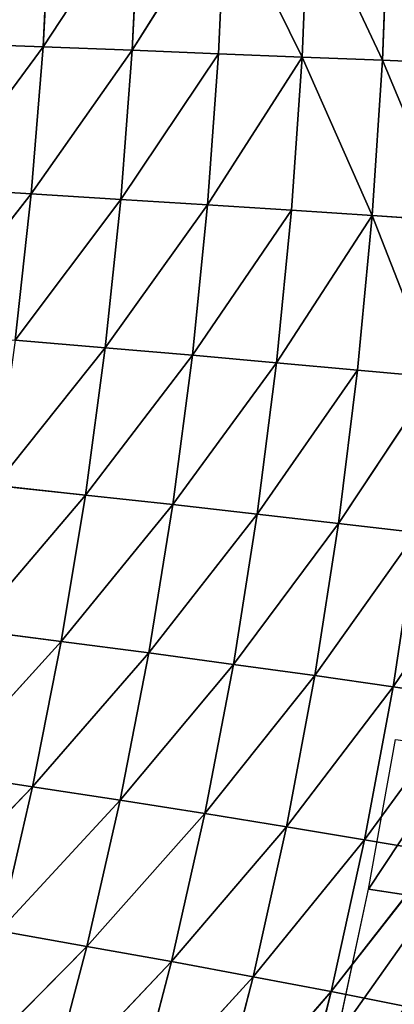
# Model space of a CAD drawing. Extents: x 0 to 605, y 0 to 400.
# Tile 934 of 1056: x 565 to 579, y 155 to 192. Entities that reach past the tile are written whole.
import ezdxf

# ---------------------------------------------------------------- set-up
doc = ezdxf.new("R2010")
doc.units = 0
doc.header["$LTSCALE"] = 25.4
doc.layers.get('0').update_dxf_attribs({"linetype": 'CONTINUOUS'})

# ---------------------------------------------------------------- blocks, each defined once
blk = doc.blocks.new('ATLANTA610_-_S_STL')
at = {"color": 0}
for p, q in [((579.849, 89.555, 245.224), (577.022, 85.717, 244.669)), ((579.849, 89.555, 245.224), (577.022, 85.717, 244.669)), ((581.107, 89.539, 239.433), (577.022, 85.717, 244.669)), ((581.107, 89.539, 239.433), (577.022, 85.717, 244.669)), ((581.107, 89.539, 239.433), (578.278, 85.706, 238.949)), ((581.107, 89.539, 239.433), (578.278, 85.706, 238.949)), ((582.177, 89.529, 233.595), (578.278, 85.706, 238.949)), ((582.177, 89.529, 233.595), (578.278, 85.706, 238.949)), ((582.177, 89.529, 233.595), (579.349, 85.702, 233.182)), ((582.177, 89.529, 233.595), (579.349, 85.702, 233.182)), ((583.064, 89.527, 227.713), (579.349, 85.702, 233.182)), ((583.064, 89.527, 227.713), (579.349, 85.702, 233.182)), ((577.022, 85.717, 244.669), (572.628, 82.05, 249.71)), ((577.022, 85.717, 244.669), (572.628, 82.05, 249.71)), ((577.022, 85.717, 244.669), (574.071, 82.037, 244.108)), ((577.022, 85.717, 244.669), (574.071, 82.037, 244.108)), ((578.278, 85.706, 238.949), (574.071, 82.037, 244.108)), ((578.278, 85.706, 238.949), (574.071, 82.037, 244.108)), ((578.278, 85.706, 238.949), (575.327, 82.032, 238.458)), ((578.278, 85.706, 238.949), (575.327, 82.032, 238.458)), ((579.349, 85.702, 233.182), (575.327, 82.032, 238.458)), ((579.349, 85.702, 233.182), (575.327, 82.032, 238.458)), ((577.022, 85.717, 244.669), (575.576, 85.735, 250.341)), ((577.022, 85.717, 244.669), (575.576, 85.735, 250.341)), ((580.24, 85.707, 227.371), (576.4, 82.036, 232.763)), ((580.24, 85.707, 227.371), (576.4, 82.036, 232.763)), ((579.349, 85.702, 233.182), (576.4, 82.036, 232.763)), ((579.349, 85.702, 233.182), (576.4, 82.036, 232.763)), ((578.278, 85.706, 238.949), (577.022, 85.717, 244.669)), ((578.278, 85.706, 238.949), (577.022, 85.717, 244.669)), ((580.953, 85.72, 221.519), (577.294, 82.049, 227.025)), ((580.953, 85.72, 221.519), (577.294, 82.049, 227.025)), ((580.24, 85.707, 227.371), (577.294, 82.049, 227.025)), ((580.24, 85.707, 227.371), (577.294, 82.049, 227.025)), ((580.953, 85.72, 221.519), (578.015, 82.07, 221.247)), ((580.953, 85.72, 221.519), (578.015, 82.07, 221.247)), ((579.349, 85.702, 233.182), (578.278, 85.706, 238.949)), ((579.349, 85.702, 233.182), (578.278, 85.706, 238.949)), ((581.496, 85.74, 215.628), (578.566, 82.101, 215.43)), ((581.496, 85.74, 215.628), (578.566, 82.101, 215.43)), ((581.871, 85.769, 209.702), (578.952, 82.142, 209.578)), ((581.871, 85.769, 209.702), (578.952, 82.142, 209.578)), ((580.24, 85.707, 227.371), (579.349, 85.702, 233.182)), ((580.24, 85.707, 227.371), (579.349, 85.702, 233.182)), ((574.071, 82.037, 244.108), (569.556, 78.525, 249.07)), ((574.071, 82.037, 244.108), (569.556, 78.525, 249.07)), ((574.071, 82.037, 244.108), (570.997, 78.518, 243.539)), ((574.071, 82.037, 244.108), (570.997, 78.518, 243.539)), ((575.327, 82.032, 238.458), (570.997, 78.518, 243.539)), ((575.327, 82.032, 238.458), (570.997, 78.518, 243.539)), ((576.4, 82.036, 232.763), (572.253, 78.52, 237.961)), ((576.4, 82.036, 232.763), (572.253, 78.52, 237.961)), ((575.327, 82.032, 238.458), (572.253, 78.52, 237.961)), ((575.327, 82.032, 238.458), (572.253, 78.52, 237.961)), ((572.628, 82.05, 249.71), (574.071, 82.037, 244.108)), ((572.628, 82.05, 249.71), (574.071, 82.037, 244.108)), ((577.294, 82.049, 227.025), (573.329, 78.531, 232.339)), ((577.294, 82.049, 227.025), (573.329, 78.531, 232.339)), ((576.4, 82.036, 232.763), (573.329, 78.531, 232.339)), ((576.4, 82.036, 232.763), (573.329, 78.531, 232.339)), ((574.071, 82.037, 244.108), (575.327, 82.032, 238.458)), ((574.071, 82.037, 244.108), (575.327, 82.032, 238.458)), ((578.015, 82.07, 221.247), (574.229, 78.553, 226.675)), ((578.015, 82.07, 221.247), (574.229, 78.553, 226.675)), ((577.294, 82.049, 227.025), (574.229, 78.553, 226.675)), ((577.294, 82.049, 227.025), (574.229, 78.553, 226.675)), ((578.566, 82.101, 215.43), (574.958, 78.584, 220.971)), ((578.566, 82.101, 215.43), (574.958, 78.584, 220.971)), ((578.015, 82.07, 221.247), (574.958, 78.584, 220.971)), ((578.015, 82.07, 221.247), (574.958, 78.584, 220.971)), ((575.327, 82.032, 238.458), (576.4, 82.036, 232.763)), ((575.327, 82.032, 238.458), (576.4, 82.036, 232.763)), ((578.566, 82.101, 215.43), (575.52, 78.626, 215.23)), ((578.566, 82.101, 215.43), (575.52, 78.626, 215.23)), ((578.952, 82.142, 209.578), (575.918, 78.678, 209.454)), ((578.952, 82.142, 209.578), (575.918, 78.678, 209.454)), ((576.4, 82.036, 232.763), (577.294, 82.049, 227.025)), ((576.4, 82.036, 232.763), (577.294, 82.049, 227.025)), ((577.294, 82.049, 227.025), (578.015, 82.07, 221.247)), ((577.294, 82.049, 227.025), (578.015, 82.07, 221.247)), ((578.015, 82.07, 221.247), (578.566, 82.101, 215.43)), ((578.015, 82.07, 221.247), (578.566, 82.101, 215.43)), ((578.566, 82.101, 215.43), (578.952, 82.142, 209.578)), ((578.566, 82.101, 215.43), (578.952, 82.142, 209.578)), ((578.952, 82.142, 209.578), (579.178, 82.192, 203.694)), ((578.952, 82.142, 209.578), (579.178, 82.192, 203.694)), ((575.918, 78.678, 209.454), (572.359, 75.314, 215.026)), ((575.918, 78.678, 209.454), (572.359, 75.314, 215.026)), ((575.918, 78.678, 209.454), (572.772, 75.377, 209.328)), ((575.918, 78.678, 209.454), (572.772, 75.377, 209.328)), ((575.918, 78.678, 209.454), (575.52, 78.626, 215.23)), ((575.918, 78.678, 209.454), (575.52, 78.626, 215.23)), ((576.159, 78.741, 203.646), (575.918, 78.678, 209.454)), ((576.159, 78.741, 203.646), (575.918, 78.678, 209.454)), ((570.997, 78.518, 243.539), (566.365, 75.161, 248.421)), ((570.997, 78.518, 243.539), (566.365, 75.161, 248.421)), ((572.253, 78.52, 237.961), (567.804, 75.16, 242.963)), ((572.253, 78.52, 237.961), (567.804, 75.16, 242.963)), ((570.997, 78.518, 243.539), (567.804, 75.16, 242.963)), ((570.997, 78.518, 243.539), (567.804, 75.16, 242.963)), ((573.329, 78.531, 232.339), (569.061, 75.169, 237.458)), ((573.329, 78.531, 232.339), (569.061, 75.169, 237.458)), ((572.253, 78.52, 237.961), (569.061, 75.169, 237.458)), ((572.253, 78.52, 237.961), (569.061, 75.169, 237.458)), ((570.997, 78.518, 243.539), (569.556, 78.525, 249.07)), ((570.997, 78.518, 243.539), (569.556, 78.525, 249.07)), ((574.229, 78.553, 226.675), (570.141, 75.189, 231.909)), ((574.229, 78.553, 226.675), (570.141, 75.189, 231.909)), ((573.329, 78.531, 232.339), (570.141, 75.189, 231.909)), ((573.329, 78.531, 232.339), (570.141, 75.189, 231.909)), ((572.253, 78.52, 237.961), (570.997, 78.518, 243.539)), ((572.253, 78.52, 237.961), (570.997, 78.518, 243.539)), ((574.958, 78.584, 220.971), (571.048, 75.22, 226.32)), ((574.958, 78.584, 220.971), (571.048, 75.22, 226.32)), ((574.229, 78.553, 226.675), (571.048, 75.22, 226.32)), ((574.229, 78.553, 226.675), (571.048, 75.22, 226.32)), ((575.52, 78.626, 215.23), (571.785, 75.261, 220.691)), ((575.52, 78.626, 215.23), (571.785, 75.261, 220.691)), ((574.958, 78.584, 220.971), (571.785, 75.261, 220.691)), ((574.958, 78.584, 220.971), (571.785, 75.261, 220.691)), ((573.329, 78.531, 232.339), (572.253, 78.52, 237.961)), ((573.329, 78.531, 232.339), (572.253, 78.52, 237.961)), ((575.52, 78.626, 215.23), (572.359, 75.314, 215.026)), ((575.52, 78.626, 215.23), (572.359, 75.314, 215.026)), ((574.229, 78.553, 226.675), (573.329, 78.531, 232.339)), ((574.229, 78.553, 226.675), (573.329, 78.531, 232.339)), ((574.958, 78.584, 220.971), (574.229, 78.553, 226.675)), ((574.958, 78.584, 220.971), (574.229, 78.553, 226.675)), ((575.52, 78.626, 215.23), (574.958, 78.584, 220.971)), ((575.52, 78.626, 215.23), (574.958, 78.584, 220.971)), ((572.359, 75.314, 215.026), (568.5, 72.099, 220.408)), ((572.359, 75.314, 215.026), (568.5, 72.099, 220.408)), ((572.772, 75.377, 209.328), (569.087, 72.162, 214.821)), ((572.772, 75.377, 209.328), (569.087, 72.162, 214.821)), ((572.359, 75.314, 215.026), (569.087, 72.162, 214.821)), ((572.359, 75.314, 215.026), (569.087, 72.162, 214.821)), ((573.03, 75.453, 203.597), (569.516, 72.237, 209.2)), ((573.03, 75.453, 203.597), (569.516, 72.237, 209.2)), ((572.772, 75.377, 209.328), (569.516, 72.237, 209.2)), ((572.772, 75.377, 209.328), (569.516, 72.237, 209.2)), ((571.785, 75.261, 220.691), (572.359, 75.314, 215.026)), ((571.785, 75.261, 220.691), (572.359, 75.314, 215.026)), ((572.359, 75.314, 215.026), (572.772, 75.377, 209.328)), ((572.359, 75.314, 215.026), (572.772, 75.377, 209.328)), ((572.772, 75.377, 209.328), (573.03, 75.453, 203.597)), ((572.772, 75.377, 209.328), (573.03, 75.453, 203.597)), ((567.804, 75.16, 242.963), (563.058, 71.959, 247.763)), ((567.804, 75.16, 242.963), (563.058, 71.959, 247.763)), ((569.061, 75.169, 237.458), (564.495, 71.965, 242.378)), ((569.061, 75.169, 237.458), (564.495, 71.965, 242.378)), ((567.804, 75.16, 242.963), (564.495, 71.965, 242.378)), ((567.804, 75.16, 242.963), (564.495, 71.965, 242.378)), ((570.141, 75.189, 231.909), (565.754, 71.982, 236.947)), ((570.141, 75.189, 231.909), (565.754, 71.982, 236.947)), ((569.061, 75.169, 237.458), (565.754, 71.982, 236.947)), ((569.061, 75.169, 237.458), (565.754, 71.982, 236.947)), ((566.365, 75.161, 248.421), (567.804, 75.16, 242.963)), ((566.365, 75.161, 248.421), (567.804, 75.16, 242.963)), ((571.048, 75.22, 226.32), (566.838, 72.009, 231.474)), ((571.048, 75.22, 226.32), (566.838, 72.009, 231.474)), ((570.141, 75.189, 231.909), (566.838, 72.009, 231.474)), ((570.141, 75.189, 231.909), (566.838, 72.009, 231.474)), ((571.785, 75.261, 220.691), (567.752, 72.049, 225.96)), ((571.785, 75.261, 220.691), (567.752, 72.049, 225.96)), ((571.048, 75.22, 226.32), (567.752, 72.049, 225.96)), ((571.048, 75.22, 226.32), (567.752, 72.049, 225.96)), ((567.804, 75.16, 242.963), (569.061, 75.169, 237.458)), ((567.804, 75.16, 242.963), (569.061, 75.169, 237.458)), ((571.785, 75.261, 220.691), (568.5, 72.099, 220.408)), ((571.785, 75.261, 220.691), (568.5, 72.099, 220.408)), ((569.061, 75.169, 237.458), (570.141, 75.189, 231.909)), ((569.061, 75.169, 237.458), (570.141, 75.189, 231.909)), ((570.141, 75.189, 231.909), (571.048, 75.22, 226.32)), ((570.141, 75.189, 231.909), (571.048, 75.22, 226.32)), ((571.048, 75.22, 226.32), (571.785, 75.261, 220.691)), ((571.048, 75.22, 226.32), (571.785, 75.261, 220.691)), ((565.754, 71.982, 236.947), (561.075, 68.933, 241.784)), ((565.754, 71.982, 236.947), (561.075, 68.933, 241.784)), ((566.838, 72.009, 231.474), (562.335, 68.957, 236.429)), ((566.838, 72.009, 231.474), (562.335, 68.957, 236.429)), ((565.754, 71.982, 236.947), (562.335, 68.957, 236.429)), ((565.754, 71.982, 236.947), (562.335, 68.957, 236.429)), ((567.752, 72.049, 225.96), (563.424, 68.992, 231.032)), ((567.752, 72.049, 225.96), (563.424, 68.992, 231.032)), ((566.838, 72.009, 231.474), (563.424, 68.992, 231.032)), ((566.838, 72.009, 231.474), (563.424, 68.992, 231.032)), ((568.5, 72.099, 220.408), (564.346, 69.039, 225.595)), ((568.5, 72.099, 220.408), (564.346, 69.039, 225.595)), ((567.752, 72.049, 225.96), (564.346, 69.039, 225.595)), ((567.752, 72.049, 225.96), (564.346, 69.039, 225.595)), ((565.754, 71.982, 236.947), (564.495, 71.965, 242.378)), ((565.754, 71.982, 236.947), (564.495, 71.965, 242.378)), ((569.087, 72.162, 214.821), (565.105, 69.099, 220.121)), ((569.087, 72.162, 214.821), (565.105, 69.099, 220.121)), ((568.5, 72.099, 220.408), (565.105, 69.099, 220.121)), ((568.5, 72.099, 220.408), (565.105, 69.099, 220.121)), ((569.516, 72.237, 209.2), (565.705, 69.171, 214.612)), ((569.516, 72.237, 209.2), (565.705, 69.171, 214.612)), ((569.087, 72.162, 214.821), (565.705, 69.171, 214.612)), ((569.087, 72.162, 214.821), (565.705, 69.171, 214.612)), ((566.838, 72.009, 231.474), (565.754, 71.982, 236.947)), ((566.838, 72.009, 231.474), (565.754, 71.982, 236.947)), ((569.792, 72.325, 203.548), (566.151, 69.256, 209.07)), ((569.792, 72.325, 203.548), (566.151, 69.256, 209.07)), ((569.516, 72.237, 209.2), (566.151, 69.256, 209.07)), ((569.516, 72.237, 209.2), (566.151, 69.256, 209.07)), ((567.752, 72.049, 225.96), (566.838, 72.009, 231.474)), ((567.752, 72.049, 225.96), (566.838, 72.009, 231.474)), ((568.5, 72.099, 220.408), (567.752, 72.049, 225.96)), ((568.5, 72.099, 220.408), (567.752, 72.049, 225.96)), ((569.087, 72.162, 214.821), (568.5, 72.099, 220.408)), ((569.087, 72.162, 214.821), (568.5, 72.099, 220.408)), ((569.516, 72.237, 209.2), (569.087, 72.162, 214.821)), ((569.516, 72.237, 209.2), (569.087, 72.162, 214.821)), ((569.792, 72.325, 203.548), (569.516, 72.237, 209.2)), ((569.792, 72.325, 203.548), (569.516, 72.237, 209.2)), ((565.705, 69.171, 214.612), (561.603, 66.258, 219.83)), ((565.705, 69.171, 214.612), (561.603, 66.258, 219.83)), ((566.151, 69.256, 209.07), (562.218, 66.338, 214.4)), ((566.151, 69.256, 209.07), (562.218, 66.338, 214.4)), ((565.705, 69.171, 214.612), (562.218, 66.338, 214.4)), ((565.705, 69.171, 214.612), (562.218, 66.338, 214.4)), ((566.151, 69.256, 209.07), (562.682, 66.431, 208.939)), ((566.151, 69.256, 209.07), (562.682, 66.431, 208.939)), ((565.105, 69.099, 220.121), (565.705, 69.171, 214.612)), ((565.105, 69.099, 220.121), (565.705, 69.171, 214.612)), ((565.705, 69.171, 214.612), (566.151, 69.256, 209.07)), ((565.705, 69.171, 214.612), (566.151, 69.256, 209.07)), ((566.151, 69.256, 209.07), (566.447, 69.354, 203.498)), ((566.151, 69.256, 209.07), (566.447, 69.354, 203.498)), ((580.905, 7.164, 241.185), (578.425, 0.066, 240.803)), ((580.905, 7.164, 241.185), (578.425, 0.066, 240.803)), ((577.233, 0.066, 246.367), (578.425, 0.066, 240.803)), ((578.425, 0.066, 240.803), (579.447, 0.066, 235.167))]:
    blk.add_line(p, q, dxfattribs=at)
mesh = blk.add_polyface(dxfattribs=at)
corners = [(579.849, 89.555, 245.224), (577.022, 85.717, 244.669), (575.576, 85.735, 250.341)]
mesh.append_faces([[corners[k] for k in face] for face in [(0, 1, 2)]], dxfattribs={"color": 0})
mesh = blk.add_polyface(dxfattribs=at)
corners = [(579.849, 89.555, 245.224), (581.107, 89.539, 239.433), (577.022, 85.717, 244.669)]
mesh.append_faces([[corners[k] for k in face] for face in [(0, 1, 2)]], dxfattribs={"color": 0})
mesh = blk.add_polyface(dxfattribs=at)
corners = [(581.107, 89.539, 239.433), (578.278, 85.706, 238.949), (577.022, 85.717, 244.669)]
mesh.append_faces([[corners[k] for k in face] for face in [(0, 1, 2)]], dxfattribs={"color": 0})
mesh = blk.add_polyface(dxfattribs=at)
corners = [(581.107, 89.539, 239.433), (582.177, 89.529, 233.595), (578.278, 85.706, 238.949)]
mesh.append_faces([[corners[k] for k in face] for face in [(0, 1, 2)]], dxfattribs={"color": 0})
mesh = blk.add_polyface(dxfattribs=at)
corners = [(582.177, 89.529, 233.595), (579.349, 85.702, 233.182), (578.278, 85.706, 238.949)]
mesh.append_faces([[corners[k] for k in face] for face in [(0, 1, 2)]], dxfattribs={"color": 0})
mesh = blk.add_polyface(dxfattribs=at)
corners = [(582.177, 89.529, 233.595), (583.064, 89.527, 227.713), (579.349, 85.702, 233.182)]
mesh.append_faces([[corners[k] for k in face] for face in [(0, 1, 2)]], dxfattribs={"color": 0})
mesh = blk.add_polyface(dxfattribs=at)
corners = [(583.064, 89.527, 227.713), (580.24, 85.707, 227.371), (579.349, 85.702, 233.182)]
mesh.append_faces([[corners[k] for k in face] for face in [(0, 1, 2)]], dxfattribs={"color": 0})
mesh = blk.add_polyface(dxfattribs=at)
corners = [(575.576, 85.735, 250.341), (577.022, 85.717, 244.669), (572.628, 82.05, 249.71)]
mesh.append_faces([[corners[k] for k in face] for face in [(0, 1, 2)]], dxfattribs={"color": 0})
mesh = blk.add_polyface(dxfattribs=at)
corners = [(577.022, 85.717, 244.669), (574.071, 82.037, 244.108), (572.628, 82.05, 249.71)]
mesh.append_faces([[corners[k] for k in face] for face in [(0, 1, 2)]], dxfattribs={"color": 0})
mesh = blk.add_polyface(dxfattribs=at)
corners = [(577.022, 85.717, 244.669), (578.278, 85.706, 238.949), (574.071, 82.037, 244.108)]
mesh.append_faces([[corners[k] for k in face] for face in [(0, 1, 2)]], dxfattribs={"color": 0})
mesh = blk.add_polyface(dxfattribs=at)
corners = [(578.278, 85.706, 238.949), (575.327, 82.032, 238.458), (574.071, 82.037, 244.108)]
mesh.append_faces([[corners[k] for k in face] for face in [(0, 1, 2)]], dxfattribs={"color": 0})
mesh = blk.add_polyface(dxfattribs=at)
corners = [(578.278, 85.706, 238.949), (579.349, 85.702, 233.182), (575.327, 82.032, 238.458)]
mesh.append_faces([[corners[k] for k in face] for face in [(0, 1, 2)]], dxfattribs={"color": 0})
mesh = blk.add_polyface(dxfattribs=at)
corners = [(579.349, 85.702, 233.182), (576.4, 82.036, 232.763), (575.327, 82.032, 238.458)]
mesh.append_faces([[corners[k] for k in face] for face in [(0, 1, 2)]], dxfattribs={"color": 0})
mesh = blk.add_polyface(dxfattribs=at)
corners = [(580.24, 85.707, 227.371), (576.4, 82.036, 232.763), (579.349, 85.702, 233.182)]
mesh.append_faces([[corners[k] for k in face] for face in [(0, 1, 2)]], dxfattribs={"color": 0})
mesh = blk.add_polyface(dxfattribs=at)
corners = [(580.24, 85.707, 227.371), (577.294, 82.049, 227.025), (576.4, 82.036, 232.763)]
mesh.append_faces([[corners[k] for k in face] for face in [(0, 1, 2)]], dxfattribs={"color": 0})
mesh = blk.add_polyface(dxfattribs=at)
corners = [(580.953, 85.72, 221.519), (577.294, 82.049, 227.025), (580.24, 85.707, 227.371)]
mesh.append_faces([[corners[k] for k in face] for face in [(0, 1, 2)]], dxfattribs={"color": 0})
mesh = blk.add_polyface(dxfattribs=at)
corners = [(580.953, 85.72, 221.519), (578.015, 82.07, 221.247), (577.294, 82.049, 227.025)]
mesh.append_faces([[corners[k] for k in face] for face in [(0, 1, 2)]], dxfattribs={"color": 0})
mesh = blk.add_polyface(dxfattribs=at)
corners = [(580.953, 85.72, 221.519), (578.566, 82.101, 215.43), (578.015, 82.07, 221.247), (581.496, 85.74, 215.628)]
mesh.append_faces([[corners[k] for k in face] for face in [(0, 1, 2), (1, 0, 3)]], dxfattribs={"vtx0": -1, "color": 0})
mesh = blk.add_polyface(dxfattribs=at)
corners = [(581.496, 85.74, 215.628), (578.952, 82.142, 209.578), (578.566, 82.101, 215.43), (581.871, 85.769, 209.702)]
mesh.append_faces([[corners[k] for k in face] for face in [(0, 1, 2), (1, 0, 3)]], dxfattribs={"vtx0": -1, "color": 0})
mesh = blk.add_polyface(dxfattribs=at)
corners = [(581.871, 85.769, 209.702), (579.178, 82.192, 203.694), (578.952, 82.142, 209.578), (582.084, 85.807, 203.741)]
mesh.append_faces([[corners[k] for k in face] for face in [(0, 1, 2), (1, 0, 3)]], dxfattribs={"vtx0": -1, "color": 0})
mesh = blk.add_polyface(dxfattribs=at)
corners = [(572.628, 82.05, 249.71), (574.071, 82.037, 244.108), (569.556, 78.525, 249.07)]
mesh.append_faces([[corners[k] for k in face] for face in [(0, 1, 2)]], dxfattribs={"color": 0})
mesh = blk.add_polyface(dxfattribs=at)
corners = [(574.071, 82.037, 244.108), (570.997, 78.518, 243.539), (569.556, 78.525, 249.07)]
mesh.append_faces([[corners[k] for k in face] for face in [(0, 1, 2)]], dxfattribs={"color": 0})
mesh = blk.add_polyface(dxfattribs=at)
corners = [(574.071, 82.037, 244.108), (575.327, 82.032, 238.458), (570.997, 78.518, 243.539)]
mesh.append_faces([[corners[k] for k in face] for face in [(0, 1, 2)]], dxfattribs={"color": 0})
mesh = blk.add_polyface(dxfattribs=at)
corners = [(575.327, 82.032, 238.458), (572.253, 78.52, 237.961), (570.997, 78.518, 243.539)]
mesh.append_faces([[corners[k] for k in face] for face in [(0, 1, 2)]], dxfattribs={"color": 0})
mesh = blk.add_polyface(dxfattribs=at)
corners = [(576.4, 82.036, 232.763), (572.253, 78.52, 237.961), (575.327, 82.032, 238.458)]
mesh.append_faces([[corners[k] for k in face] for face in [(0, 1, 2)]], dxfattribs={"color": 0})
mesh = blk.add_polyface(dxfattribs=at)
corners = [(576.4, 82.036, 232.763), (573.329, 78.531, 232.339), (572.253, 78.52, 237.961)]
mesh.append_faces([[corners[k] for k in face] for face in [(0, 1, 2)]], dxfattribs={"color": 0})
mesh = blk.add_polyface(dxfattribs=at)
corners = [(577.294, 82.049, 227.025), (573.329, 78.531, 232.339), (576.4, 82.036, 232.763)]
mesh.append_faces([[corners[k] for k in face] for face in [(0, 1, 2)]], dxfattribs={"color": 0})
mesh = blk.add_polyface(dxfattribs=at)
corners = [(577.294, 82.049, 227.025), (574.229, 78.553, 226.675), (573.329, 78.531, 232.339)]
mesh.append_faces([[corners[k] for k in face] for face in [(0, 1, 2)]], dxfattribs={"color": 0})
mesh = blk.add_polyface(dxfattribs=at)
corners = [(578.015, 82.07, 221.247), (574.229, 78.553, 226.675), (577.294, 82.049, 227.025)]
mesh.append_faces([[corners[k] for k in face] for face in [(0, 1, 2)]], dxfattribs={"color": 0})
mesh = blk.add_polyface(dxfattribs=at)
corners = [(578.015, 82.07, 221.247), (574.958, 78.584, 220.971), (574.229, 78.553, 226.675)]
mesh.append_faces([[corners[k] for k in face] for face in [(0, 1, 2)]], dxfattribs={"color": 0})
mesh = blk.add_polyface(dxfattribs=at)
corners = [(578.566, 82.101, 215.43), (574.958, 78.584, 220.971), (578.015, 82.07, 221.247)]
mesh.append_faces([[corners[k] for k in face] for face in [(0, 1, 2)]], dxfattribs={"color": 0})
mesh = blk.add_polyface(dxfattribs=at)
corners = [(578.566, 82.101, 215.43), (575.52, 78.626, 215.23), (574.958, 78.584, 220.971)]
mesh.append_faces([[corners[k] for k in face] for face in [(0, 1, 2)]], dxfattribs={"color": 0})
mesh = blk.add_polyface(dxfattribs=at)
corners = [(578.566, 82.101, 215.43), (575.918, 78.678, 209.454), (575.52, 78.626, 215.23), (578.952, 82.142, 209.578)]
mesh.append_faces([[corners[k] for k in face] for face in [(0, 1, 2), (1, 0, 3)]], dxfattribs={"vtx0": -1, "color": 0})
mesh = blk.add_polyface(dxfattribs=at)
corners = [(578.952, 82.142, 209.578), (576.159, 78.741, 203.646), (575.918, 78.678, 209.454), (579.178, 82.192, 203.694)]
mesh.append_faces([[corners[k] for k in face] for face in [(0, 1, 2), (1, 0, 3)]], dxfattribs={"vtx0": -1, "color": 0})
mesh = blk.add_polyface(dxfattribs=at)
corners = [(575.918, 78.678, 209.454), (572.359, 75.314, 215.026), (575.52, 78.626, 215.23)]
mesh.append_faces([[corners[k] for k in face] for face in [(0, 1, 2)]], dxfattribs={"color": 0})
mesh = blk.add_polyface(dxfattribs=at)
corners = [(575.918, 78.678, 209.454), (572.772, 75.377, 209.328), (572.359, 75.314, 215.026)]
mesh.append_faces([[corners[k] for k in face] for face in [(0, 1, 2)]], dxfattribs={"color": 0})
mesh = blk.add_polyface(dxfattribs=at)
corners = [(575.918, 78.678, 209.454), (573.03, 75.453, 203.597), (572.772, 75.377, 209.328), (576.159, 78.741, 203.646)]
mesh.append_faces([[corners[k] for k in face] for face in [(0, 1, 2), (1, 0, 3)]], dxfattribs={"vtx0": -1, "color": 0})
mesh = blk.add_polyface(dxfattribs=at)
corners = [(569.556, 78.525, 249.07), (570.997, 78.518, 243.539), (566.365, 75.161, 248.421)]
mesh.append_faces([[corners[k] for k in face] for face in [(0, 1, 2)]], dxfattribs={"color": 0})
mesh = blk.add_polyface(dxfattribs=at)
corners = [(570.997, 78.518, 243.539), (567.804, 75.16, 242.963), (566.365, 75.161, 248.421)]
mesh.append_faces([[corners[k] for k in face] for face in [(0, 1, 2)]], dxfattribs={"color": 0})
mesh = blk.add_polyface(dxfattribs=at)
corners = [(572.253, 78.52, 237.961), (567.804, 75.16, 242.963), (570.997, 78.518, 243.539)]
mesh.append_faces([[corners[k] for k in face] for face in [(0, 1, 2)]], dxfattribs={"color": 0})
mesh = blk.add_polyface(dxfattribs=at)
corners = [(572.253, 78.52, 237.961), (569.061, 75.169, 237.458), (567.804, 75.16, 242.963)]
mesh.append_faces([[corners[k] for k in face] for face in [(0, 1, 2)]], dxfattribs={"color": 0})
mesh = blk.add_polyface(dxfattribs=at)
corners = [(573.329, 78.531, 232.339), (569.061, 75.169, 237.458), (572.253, 78.52, 237.961)]
mesh.append_faces([[corners[k] for k in face] for face in [(0, 1, 2)]], dxfattribs={"color": 0})
mesh = blk.add_polyface(dxfattribs=at)
corners = [(573.329, 78.531, 232.339), (570.141, 75.189, 231.909), (569.061, 75.169, 237.458)]
mesh.append_faces([[corners[k] for k in face] for face in [(0, 1, 2)]], dxfattribs={"color": 0})
mesh = blk.add_polyface(dxfattribs=at)
corners = [(574.229, 78.553, 226.675), (570.141, 75.189, 231.909), (573.329, 78.531, 232.339)]
mesh.append_faces([[corners[k] for k in face] for face in [(0, 1, 2)]], dxfattribs={"color": 0})
mesh = blk.add_polyface(dxfattribs=at)
corners = [(574.229, 78.553, 226.675), (571.048, 75.22, 226.32), (570.141, 75.189, 231.909)]
mesh.append_faces([[corners[k] for k in face] for face in [(0, 1, 2)]], dxfattribs={"color": 0})
mesh = blk.add_polyface(dxfattribs=at)
corners = [(574.958, 78.584, 220.971), (571.048, 75.22, 226.32), (574.229, 78.553, 226.675)]
mesh.append_faces([[corners[k] for k in face] for face in [(0, 1, 2)]], dxfattribs={"color": 0})
mesh = blk.add_polyface(dxfattribs=at)
corners = [(574.958, 78.584, 220.971), (571.785, 75.261, 220.691), (571.048, 75.22, 226.32)]
mesh.append_faces([[corners[k] for k in face] for face in [(0, 1, 2)]], dxfattribs={"color": 0})
mesh = blk.add_polyface(dxfattribs=at)
corners = [(575.52, 78.626, 215.23), (571.785, 75.261, 220.691), (574.958, 78.584, 220.971)]
mesh.append_faces([[corners[k] for k in face] for face in [(0, 1, 2)]], dxfattribs={"color": 0})
mesh = blk.add_polyface(dxfattribs=at)
corners = [(575.52, 78.626, 215.23), (572.359, 75.314, 215.026), (571.785, 75.261, 220.691)]
mesh.append_faces([[corners[k] for k in face] for face in [(0, 1, 2)]], dxfattribs={"color": 0})
mesh = blk.add_polyface(dxfattribs=at)
corners = [(571.785, 75.261, 220.691), (572.359, 75.314, 215.026), (568.5, 72.099, 220.408)]
mesh.append_faces([[corners[k] for k in face] for face in [(0, 1, 2)]], dxfattribs={"color": 0})
mesh = blk.add_polyface(dxfattribs=at)
corners = [(568.5, 72.099, 220.408), (572.359, 75.314, 215.026), (569.087, 72.162, 214.821)]
mesh.append_faces([[corners[k] for k in face] for face in [(0, 1, 2)]], dxfattribs={"color": 0})
mesh = blk.add_polyface(dxfattribs=at)
corners = [(572.359, 75.314, 215.026), (572.772, 75.377, 209.328), (569.087, 72.162, 214.821)]
mesh.append_faces([[corners[k] for k in face] for face in [(0, 1, 2)]], dxfattribs={"color": 0})
mesh = blk.add_polyface(dxfattribs=at)
corners = [(569.087, 72.162, 214.821), (572.772, 75.377, 209.328), (569.516, 72.237, 209.2)]
mesh.append_faces([[corners[k] for k in face] for face in [(0, 1, 2)]], dxfattribs={"color": 0})
mesh = blk.add_polyface(dxfattribs=at)
corners = [(572.772, 75.377, 209.328), (573.03, 75.453, 203.597), (569.516, 72.237, 209.2)]
mesh.append_faces([[corners[k] for k in face] for face in [(0, 1, 2)]], dxfattribs={"color": 0})
mesh = blk.add_polyface(dxfattribs=at)
corners = [(569.516, 72.237, 209.2), (573.03, 75.453, 203.597), (569.792, 72.325, 203.548)]
mesh.append_faces([[corners[k] for k in face] for face in [(0, 1, 2)]], dxfattribs={"color": 0})
mesh = blk.add_polyface(dxfattribs=at)
corners = [(566.365, 75.161, 248.421), (567.804, 75.16, 242.963), (563.058, 71.959, 247.763)]
mesh.append_faces([[corners[k] for k in face] for face in [(0, 1, 2)]], dxfattribs={"color": 0})
mesh = blk.add_polyface(dxfattribs=at)
corners = [(563.058, 71.959, 247.763), (567.804, 75.16, 242.963), (564.495, 71.965, 242.378)]
mesh.append_faces([[corners[k] for k in face] for face in [(0, 1, 2)]], dxfattribs={"color": 0})
mesh = blk.add_polyface(dxfattribs=at)
corners = [(567.804, 75.16, 242.963), (569.061, 75.169, 237.458), (564.495, 71.965, 242.378)]
mesh.append_faces([[corners[k] for k in face] for face in [(0, 1, 2)]], dxfattribs={"color": 0})
mesh = blk.add_polyface(dxfattribs=at)
corners = [(564.495, 71.965, 242.378), (569.061, 75.169, 237.458), (565.754, 71.982, 236.947)]
mesh.append_faces([[corners[k] for k in face] for face in [(0, 1, 2)]], dxfattribs={"color": 0})
mesh = blk.add_polyface(dxfattribs=at)
corners = [(569.061, 75.169, 237.458), (570.141, 75.189, 231.909), (565.754, 71.982, 236.947)]
mesh.append_faces([[corners[k] for k in face] for face in [(0, 1, 2)]], dxfattribs={"color": 0})
mesh = blk.add_polyface(dxfattribs=at)
corners = [(565.754, 71.982, 236.947), (570.141, 75.189, 231.909), (566.838, 72.009, 231.474)]
mesh.append_faces([[corners[k] for k in face] for face in [(0, 1, 2)]], dxfattribs={"color": 0})
mesh = blk.add_polyface(dxfattribs=at)
corners = [(570.141, 75.189, 231.909), (571.048, 75.22, 226.32), (566.838, 72.009, 231.474)]
mesh.append_faces([[corners[k] for k in face] for face in [(0, 1, 2)]], dxfattribs={"color": 0})
mesh = blk.add_polyface(dxfattribs=at)
corners = [(566.838, 72.009, 231.474), (571.048, 75.22, 226.32), (567.752, 72.049, 225.96)]
mesh.append_faces([[corners[k] for k in face] for face in [(0, 1, 2)]], dxfattribs={"color": 0})
mesh = blk.add_polyface(dxfattribs=at)
corners = [(571.048, 75.22, 226.32), (571.785, 75.261, 220.691), (567.752, 72.049, 225.96)]
mesh.append_faces([[corners[k] for k in face] for face in [(0, 1, 2)]], dxfattribs={"color": 0})
mesh = blk.add_polyface(dxfattribs=at)
corners = [(567.752, 72.049, 225.96), (571.785, 75.261, 220.691), (568.5, 72.099, 220.408)]
mesh.append_faces([[corners[k] for k in face] for face in [(0, 1, 2)]], dxfattribs={"color": 0})
mesh = blk.add_polyface(dxfattribs=at)
corners = [(564.495, 71.965, 242.378), (565.754, 71.982, 236.947), (561.075, 68.933, 241.784)]
mesh.append_faces([[corners[k] for k in face] for face in [(0, 1, 2)]], dxfattribs={"color": 0})
mesh = blk.add_polyface(dxfattribs=at)
corners = [(561.075, 68.933, 241.784), (565.754, 71.982, 236.947), (562.335, 68.957, 236.429)]
mesh.append_faces([[corners[k] for k in face] for face in [(0, 1, 2)]], dxfattribs={"color": 0})
mesh = blk.add_polyface(dxfattribs=at)
corners = [(565.754, 71.982, 236.947), (566.838, 72.009, 231.474), (562.335, 68.957, 236.429)]
mesh.append_faces([[corners[k] for k in face] for face in [(0, 1, 2)]], dxfattribs={"color": 0})
mesh = blk.add_polyface(dxfattribs=at)
corners = [(562.335, 68.957, 236.429), (566.838, 72.009, 231.474), (563.424, 68.992, 231.032)]
mesh.append_faces([[corners[k] for k in face] for face in [(0, 1, 2)]], dxfattribs={"color": 0})
mesh = blk.add_polyface(dxfattribs=at)
corners = [(566.838, 72.009, 231.474), (567.752, 72.049, 225.96), (563.424, 68.992, 231.032)]
mesh.append_faces([[corners[k] for k in face] for face in [(0, 1, 2)]], dxfattribs={"color": 0})
mesh = blk.add_polyface(dxfattribs=at)
corners = [(563.424, 68.992, 231.032), (567.752, 72.049, 225.96), (564.346, 69.039, 225.595)]
mesh.append_faces([[corners[k] for k in face] for face in [(0, 1, 2)]], dxfattribs={"color": 0})
mesh = blk.add_polyface(dxfattribs=at)
corners = [(567.752, 72.049, 225.96), (568.5, 72.099, 220.408), (564.346, 69.039, 225.595)]
mesh.append_faces([[corners[k] for k in face] for face in [(0, 1, 2)]], dxfattribs={"color": 0})
mesh = blk.add_polyface(dxfattribs=at)
corners = [(564.346, 69.039, 225.595), (568.5, 72.099, 220.408), (565.105, 69.099, 220.121)]
mesh.append_faces([[corners[k] for k in face] for face in [(0, 1, 2)]], dxfattribs={"color": 0})
mesh = blk.add_polyface(dxfattribs=at)
corners = [(568.5, 72.099, 220.408), (569.087, 72.162, 214.821), (565.105, 69.099, 220.121)]
mesh.append_faces([[corners[k] for k in face] for face in [(0, 1, 2)]], dxfattribs={"color": 0})
mesh = blk.add_polyface(dxfattribs=at)
corners = [(565.105, 69.099, 220.121), (569.087, 72.162, 214.821), (565.705, 69.171, 214.612)]
mesh.append_faces([[corners[k] for k in face] for face in [(0, 1, 2)]], dxfattribs={"color": 0})
mesh = blk.add_polyface(dxfattribs=at)
corners = [(569.087, 72.162, 214.821), (569.516, 72.237, 209.2), (565.705, 69.171, 214.612)]
mesh.append_faces([[corners[k] for k in face] for face in [(0, 1, 2)]], dxfattribs={"color": 0})
mesh = blk.add_polyface(dxfattribs=at)
corners = [(565.705, 69.171, 214.612), (569.516, 72.237, 209.2), (566.151, 69.256, 209.07)]
mesh.append_faces([[corners[k] for k in face] for face in [(0, 1, 2)]], dxfattribs={"color": 0})
mesh = blk.add_polyface(dxfattribs=at)
corners = [(569.516, 72.237, 209.2), (569.792, 72.325, 203.548), (566.151, 69.256, 209.07)]
mesh.append_faces([[corners[k] for k in face] for face in [(0, 1, 2)]], dxfattribs={"color": 0})
mesh = blk.add_polyface(dxfattribs=at)
corners = [(566.151, 69.256, 209.07), (569.792, 72.325, 203.548), (566.447, 69.354, 203.498)]
mesh.append_faces([[corners[k] for k in face] for face in [(0, 1, 2)]], dxfattribs={"color": 0})
mesh = blk.add_polyface(dxfattribs=at)
corners = [(565.105, 69.099, 220.121), (565.705, 69.171, 214.612), (561.603, 66.258, 219.83)]
mesh.append_faces([[corners[k] for k in face] for face in [(0, 1, 2)]], dxfattribs={"color": 0})
mesh = blk.add_polyface(dxfattribs=at)
corners = [(561.603, 66.258, 219.83), (565.705, 69.171, 214.612), (562.218, 66.338, 214.4)]
mesh.append_faces([[corners[k] for k in face] for face in [(0, 1, 2)]], dxfattribs={"color": 0})
mesh = blk.add_polyface(dxfattribs=at)
corners = [(565.705, 69.171, 214.612), (566.151, 69.256, 209.07), (562.218, 66.338, 214.4)]
mesh.append_faces([[corners[k] for k in face] for face in [(0, 1, 2)]], dxfattribs={"color": 0})
mesh = blk.add_polyface(dxfattribs=at)
corners = [(562.218, 66.338, 214.4), (566.151, 69.256, 209.07), (562.682, 66.431, 208.939)]
mesh.append_faces([[corners[k] for k in face] for face in [(0, 1, 2)]], dxfattribs={"color": 0})
mesh = blk.add_polyface(dxfattribs=at)
corners = [(566.151, 69.256, 209.07), (566.447, 69.354, 203.498), (562.682, 66.431, 208.939)]
mesh.append_faces([[corners[k] for k in face] for face in [(0, 1, 2)]], dxfattribs={"color": 0})
mesh = blk.add_polyface(dxfattribs=at)
corners = [(562.682, 66.431, 208.939), (566.447, 69.354, 203.498), (562.998, 66.538, 203.448)]
mesh.append_faces([[corners[k] for k in face] for face in [(0, 1, 2)]], dxfattribs={"color": 0})
mesh = blk.add_polyface(dxfattribs=at)
corners = [(580.905, 7.164, 241.185), (577.233, 0.066, 246.367), (578.425, 0.066, 240.803), (579.695, 7.161, 246.811)]
mesh.append_faces([[corners[k] for k in face] for face in [(0, 1, 2), (1, 0, 3)]], dxfattribs={"vtx0": -1, "color": 0})
mesh = blk.add_polyface(dxfattribs=at)
corners = [(581.942, 7.167, 235.491), (578.425, 0.066, 240.803), (579.447, 0.066, 235.167), (580.905, 7.164, 241.185)]
mesh.append_faces([[corners[k] for k in face] for face in [(0, 1, 2), (1, 0, 3)]], dxfattribs={"vtx0": -1, "color": 0})

msp = doc.modelspace()

# ---------------------------------------------------------------- block references
at = {"color": 254, "extrusion": (0, -1, 5.55112e-17)}
msp.add_blockref('ATLANTA610_-_S_STL', (-0.269, -0.066, -399.883), dxfattribs=at)

doc.saveas('drawing.dxf')
